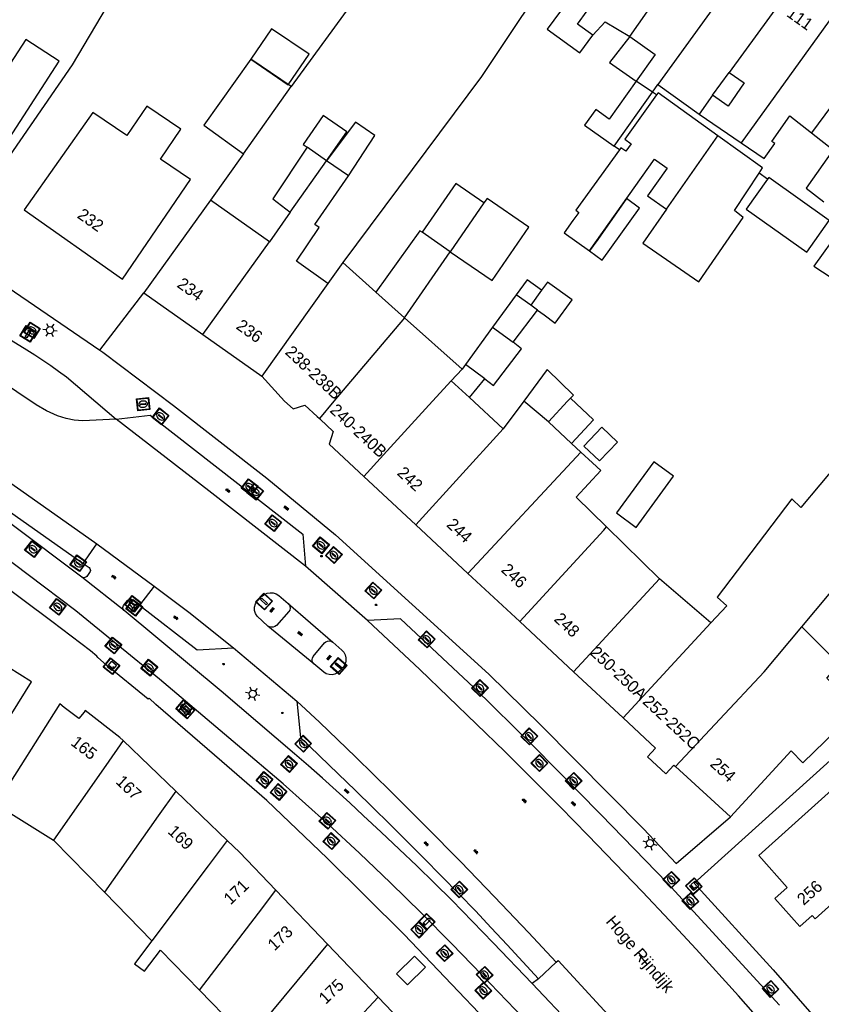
# Model space of a CAD drawing. Header units: metres. Extents: x 93870 to 95789, y 463036 to 464040.
# Tile 300 of 344: x 95561 to 95628, y 463200 to 463282. Entities that reach past the tile are written whole.
import ezdxf
from ezdxf.enums import TextEntityAlignment as Align

# ---------------------------------------------------------------- set-up
doc = ezdxf.new("R2010")
doc.units = ezdxf.units.M
doc.header["$LTSCALE"] = 25.4
for name, color, linetype in [('B_BEBOUWINGSGRENS_0', 1, 'Continuous'), ('B_LUIFEL_1', 200, 'Continuous'), ('B_TUSSENMUUR_0', 7, 'Continuous'), ('G_GRENS_ALGEMEEN_0', 7, 'Continuous'), ('Q_BRANDKRAAN_0', 5, 'Continuous'), ('Q_CAI-KAST_0', 10, 'Continuous'), ('Q_HALTEPAAL_0', 191, 'Continuous'), ('Q_INSPECTIE_OF_RIOOLPUT_0', 253, 'Continuous'), ('Q_KOLK_0', 254, 'Continuous'), ('Q_LICHTMAST_0', 2, 'Continuous'), ('Q_PEILBUIS_0', 2, 'Continuous'), ('Q_VERKEERSBORDPAAL_0', 40, 'Continuous'), ('Q_WATERLEIDINGPUT_0', 5, 'Continuous'), ('S_GBKN_SYMBOOL_GV_GROOT_0', 7, 'Continuous'), ('S_GBKN_SYMBOOL_OV_GROOT_0', 7, 'Continuous'), ('T_HAAG_0', 87, 'Continuous'), ('T_HEK_0', 57, 'Continuous'), ('V_WEGGRENS_0', 7, 'Continuous'), ('Z_GBKN_HUISNUMMER_0', 252, 'Continuous'), ('Z_STRAATNAAM_0', 252, 'Continuous')]:
    doc.layers.add(name, color=color, linetype=linetype)
doc.layers.add('Q_PAALTJE_0', color=7, linetype='Continuous', true_color=0x666666)

# ---------------------------------------------------------------- blocks, each defined once
blk = doc.blocks.new('Q_CAI-KAST')
for points in [[(-0.5, 0.5), (0.5, 0.5), (0.5, -0.5), (-0.5, -0.5)], [(-0.262, 0.264), (0.25, 0.264), (0.25, 0.187), (-0.262, 0.187)], [(-0.262, 0.107), (0.25, 0.107), (0.25, -0.332), (-0.262, -0.332)]]:
    blk.add_lwpolyline(points, close=True)
blk.add_lwpolyline([(-0.442, 0.464), (0.438, 0.464, -0.414214), (0.459, 0.442), (0.459, -0.437, -0.414214), (0.438, -0.459), (-0.442, -0.459, -0.414214), (-0.463, -0.437), (-0.463, 0.442), (-0.463, 0.444), (-0.463, 0.446), (-0.463, 0.448), (-0.462, 0.45), (-0.461, 0.451), (-0.46, 0.453), (-0.459, 0.455), (-0.458, 0.456), (-0.457, 0.457), (-0.456, 0.459), (-0.454, 0.46), (-0.453, 0.461), (-0.451, 0.462), (-0.449, 0.462), (-0.447, 0.463), (-0.446, 0.463), (-0.444, 0.464), (-0.442, 0.464)], format="xyb")
blk.add_circle((-0.177, -0.034), 0.0354)
blk = doc.blocks.new('Q_LICHTMAST')
for points in [[(-0.26, 0.15), (-0.52, 0.3)], [(0, 0.3), (0, 0.6)], [(0.26, 0.15), (0.52, 0.3)], [(-0.26, -0.15), (-0.52, -0.3)], [(0, -0.3), (0, -0.6)], [(0.26, -0.15), (0.52, -0.3)]]:
    blk.add_lwpolyline(points)
blk.add_circle((0, 0), 0.3)
blk = doc.blocks.new('Q_VERKEERSBORDPAAL')
for points in [[(-0.5, 0.5), (0.5, 0.5), (0.5, -0.5), (-0.5, -0.5)], [(-0.08, 0.333), (0.071, 0.333), (0.071, -0.329), (-0.08, -0.329)]]:
    blk.add_lwpolyline(points, close=True)
blk.add_lwpolyline([(-0.442, 0.464), (0.438, 0.464, -0.414214), (0.459, 0.442), (0.459, -0.437, -0.414214), (0.438, -0.459), (-0.442, -0.459, -0.414214), (-0.463, -0.437), (-0.463, 0.442), (-0.463, 0.444), (-0.463, 0.446), (-0.463, 0.448), (-0.462, 0.45), (-0.461, 0.451), (-0.46, 0.453), (-0.459, 0.455), (-0.458, 0.456), (-0.457, 0.457), (-0.456, 0.459), (-0.454, 0.46), (-0.453, 0.461), (-0.451, 0.462), (-0.449, 0.462), (-0.447, 0.463), (-0.446, 0.463), (-0.444, 0.464), (-0.442, 0.464)], format="xyb")
blk = doc.blocks.new('Q_HALTEPAAL')
for points in [[(-0.5, 0.5), (0.5, 0.5), (0.5, -0.5), (-0.5, -0.5)], [(-0.08, 0.333), (0.071, 0.333), (0.071, -0.329), (-0.08, -0.329)]]:
    blk.add_lwpolyline(points, close=True)
blk.add_lwpolyline([(-0.442, 0.464), (0.438, 0.464, -0.414214), (0.459, 0.442), (0.459, -0.437, -0.414214), (0.438, -0.459), (-0.442, -0.459, -0.414214), (-0.463, -0.437), (-0.463, 0.442), (-0.463, 0.444), (-0.463, 0.446), (-0.463, 0.448), (-0.462, 0.45), (-0.461, 0.451), (-0.46, 0.453), (-0.459, 0.455), (-0.458, 0.456), (-0.457, 0.457), (-0.456, 0.459), (-0.454, 0.46), (-0.453, 0.461), (-0.451, 0.462), (-0.449, 0.462), (-0.447, 0.463), (-0.446, 0.463), (-0.444, 0.464), (-0.442, 0.464)], format="xyb")
blk = doc.blocks.new('Q_PAAL_STEEN')
for points in [[(-0.5, 0.5), (0.5, 0.5), (0.5, -0.5), (-0.5, -0.5)], [(-0.08, 0.33), (0.07, 0.33), (0.07, -0.33), (-0.08, -0.33)]]:
    blk.add_lwpolyline(points, close=True)
blk.add_lwpolyline([(-0.44, 0.46), (0.44, 0.46, -0.414214), (0.46, 0.44), (0.46, -0.44, -0.414214), (0.44, -0.46), (-0.44, -0.46, -0.414214), (-0.46, -0.44), (-0.46, 0.44), (-0.46, 0.44), (-0.46, 0.45), (-0.46, 0.45), (-0.46, 0.45), (-0.46, 0.45), (-0.46, 0.45), (-0.46, 0.45), (-0.46, 0.46), (-0.46, 0.46), (-0.46, 0.46), (-0.45, 0.46), (-0.45, 0.46), (-0.45, 0.46), (-0.45, 0.46), (-0.45, 0.46), (-0.45, 0.46), (-0.44, 0.46), (-0.44, 0.46)], format="xyb")
blk = doc.blocks.new('Q_PAALTJE')
at = {"color": 251, "true_color": 0x666666, "xscale": 0.1, "yscale": 0.1, "zscale": 0.01}
blk.add_blockref('Q_PAAL_STEEN', (0, 0), dxfattribs=at)
blk = doc.blocks.new('Q_WATERLEIDINGPUT')
blk.add_lwpolyline([(-0.5, 0.5), (0.5, 0.5), (0.5, -0.5), (-0.5, -0.5)], close=True)
for points in [[(-0.442, 0.464), (0.438, 0.464, -0.414214), (0.459, 0.442), (0.459, -0.437, -0.414214), (0.438, -0.459), (-0.442, -0.459, -0.414214), (-0.463, -0.437), (-0.463, 0.442), (-0.463, 0.444), (-0.463, 0.446), (-0.463, 0.448), (-0.462, 0.45), (-0.461, 0.451), (-0.46, 0.453), (-0.459, 0.455), (-0.458, 0.456), (-0.457, 0.457), (-0.456, 0.459), (-0.454, 0.46), (-0.453, 0.461), (-0.451, 0.462), (-0.449, 0.462), (-0.447, 0.463), (-0.446, 0.463), (-0.444, 0.464), (-0.442, 0.464)], [(-0.345, 0.105, 0.380426), (-0.276, -0.18)], [(-0.008, 0.266, 0.240218), (-0.345, 0.105)], [(-0.194, 0.045, 0.853344), (-0.194, -0.032)], [(0.331, 0.111, 0.240191), (-0.008, 0.266)], [(0.185, -0.032, 0.849746), (0.185, 0.045)], [(0.267, -0.176, 0.380426), (0.331, 0.111)], [(-0.276, -0.18, 0.148452), (0.012, -0.257)], [(0.012, -0.257, 0.131742), (0.267, -0.176)]]:
    blk.add_lwpolyline(points, format="xyb")
for points in [[(-0.194, 0.045), (0.185, 0.045)], [(0.185, -0.032), (-0.194, -0.032)]]:
    blk.add_lwpolyline(points)
blk = doc.blocks.new('Q_INSPECTIE_OF_RIOOLPUT')
blk.add_lwpolyline([(-0.5, 0.5), (0.5, 0.5), (0.5, -0.5), (-0.5, -0.5)], close=True)
for points in [[(-0.442, 0.464), (0.438, 0.464, -0.414214), (0.459, 0.442), (0.459, -0.437, -0.414214), (0.438, -0.459), (-0.442, -0.459, -0.414214), (-0.463, -0.437), (-0.463, 0.442), (-0.463, 0.444), (-0.463, 0.446), (-0.463, 0.448), (-0.462, 0.45), (-0.461, 0.451), (-0.46, 0.453), (-0.459, 0.455), (-0.458, 0.456), (-0.457, 0.457), (-0.456, 0.459), (-0.454, 0.46), (-0.453, 0.461), (-0.451, 0.462), (-0.449, 0.462), (-0.447, 0.463), (-0.446, 0.463), (-0.444, 0.464), (-0.442, 0.464)], [(-0.345, 0.105, 0.380426), (-0.276, -0.18)], [(-0.008, 0.266, 0.240218), (-0.345, 0.105)], [(-0.194, 0.045, 0.853344), (-0.194, -0.032)], [(0.331, 0.111, 0.240191), (-0.008, 0.266)], [(0.185, -0.032, 0.849746), (0.185, 0.045)], [(0.267, -0.176, 0.380426), (0.331, 0.111)], [(-0.276, -0.18, 0.148452), (0.012, -0.257)], [(0.012, -0.257, 0.131742), (0.267, -0.176)]]:
    blk.add_lwpolyline(points, format="xyb")
for points in [[(-0.194, 0.045), (0.185, 0.045)], [(0.185, -0.032), (-0.194, -0.032)]]:
    blk.add_lwpolyline(points)
blk = doc.blocks.new('Q_KOLK')
blk.add_lwpolyline([(-0.5, 0.5), (0.5, 0.5), (0.5, -0.5), (-0.5, -0.5)], close=True)
for points in [[(-0.442, 0.464), (0.438, 0.464, -0.414214), (0.459, 0.442), (0.459, -0.437, -0.414214), (0.438, -0.459), (-0.442, -0.459, -0.414214), (-0.463, -0.437), (-0.463, 0.442, -0.414214), (-0.442, 0.464)], [(-0.345, 0.105, 0.380426), (-0.276, -0.18)], [(-0.008, 0.266, 0.240218), (-0.345, 0.105)], [(-0.194, 0.045, 0.853344), (-0.194, -0.032)], [(0.331, 0.111, 0.240191), (-0.008, 0.266)], [(0.185, -0.032, 0.849746), (0.185, 0.045)], [(0.267, -0.176, 0.380426), (0.331, 0.111)], [(-0.276, -0.18, 0.148452), (0.012, -0.257)], [(0.012, -0.257, 0.131742), (0.267, -0.176)]]:
    blk.add_lwpolyline(points, format="xyb")
for points in [[(-0.194, 0.045), (0.185, 0.045)], [(0.185, -0.032), (-0.194, -0.032)]]:
    blk.add_lwpolyline(points)
blk = doc.blocks.new('Q_BRANDKRAAN')
blk.add_lwpolyline([(-0.5, 0.5), (0.5, 0.5), (0.5, -0.5), (-0.5, -0.5)], close=True)
for points in [[(-0.442, 0.464), (0.438, 0.464, -0.414214), (0.459, 0.442), (0.459, -0.437, -0.414214), (0.438, -0.459), (-0.442, -0.459, -0.414214), (-0.463, -0.437), (-0.463, 0.442), (-0.463, 0.444), (-0.463, 0.446), (-0.463, 0.448), (-0.462, 0.45), (-0.461, 0.451), (-0.46, 0.453), (-0.459, 0.455), (-0.458, 0.456), (-0.457, 0.457), (-0.456, 0.459), (-0.454, 0.46), (-0.453, 0.461), (-0.451, 0.462), (-0.449, 0.462), (-0.447, 0.463), (-0.446, 0.463), (-0.444, 0.464), (-0.442, 0.464)], [(-0.345, 0.105, 0.380426), (-0.276, -0.18)], [(-0.008, 0.266, 0.240218), (-0.345, 0.105)], [(-0.194, 0.045, 0.853344), (-0.194, -0.032)], [(0.331, 0.111, 0.240191), (-0.008, 0.266)], [(0.185, -0.032, 0.849746), (0.185, 0.045)], [(0.267, -0.176, 0.380426), (0.331, 0.111)], [(-0.276, -0.18, 0.148452), (0.012, -0.257)], [(0.012, -0.257, 0.131742), (0.267, -0.176)]]:
    blk.add_lwpolyline(points, format="xyb")
for points in [[(-0.194, 0.045), (0.185, 0.045)], [(0.185, -0.032), (-0.194, -0.032)]]:
    blk.add_lwpolyline(points)
blk = doc.blocks.new('Q_PEILBUIS')
blk.add_lwpolyline([(-0.5, 0.5), (0.5, 0.5), (0.5, -0.5), (-0.5, -0.5)], close=True)
for points in [[(-0.442, 0.464), (0.438, 0.464, -0.414214), (0.459, 0.442), (0.459, -0.437, -0.414214), (0.438, -0.459), (-0.442, -0.459, -0.414214), (-0.463, -0.437), (-0.463, 0.442), (-0.463, 0.444), (-0.463, 0.446), (-0.463, 0.448), (-0.462, 0.45), (-0.461, 0.451), (-0.46, 0.453), (-0.459, 0.455), (-0.458, 0.456), (-0.457, 0.457), (-0.456, 0.459), (-0.454, 0.46), (-0.453, 0.461), (-0.451, 0.462), (-0.449, 0.462), (-0.447, 0.463), (-0.446, 0.463), (-0.444, 0.464), (-0.442, 0.464)], [(-0.116, 0.279, 0.411749), (0.109, 0.279)], [(0.083, 0.33, 0.503664), (-0.092, 0.332)], [(-0.116, -0.273, 0.833364), (0.109, -0.273)]]:
    blk.add_lwpolyline(points, format="xyb")
for points in [[(-0.116, -0.273), (-0.116, 0.279)], [(-0.04, 0.294), (-0.092, 0.332)], [(-0.04, 0.294), (0.032, 0.294)], [(0.032, 0.294), (0.083, 0.33)], [(0.109, 0.279), (0.109, -0.273)]]:
    blk.add_lwpolyline(points)
blk = doc.blocks.new('S_GBKN_SYMBOOL_GV_GROOT')
for points in [[(-0.1875, 0.03125), (-0.09375, 0.09375)], [(-0.1875, -0.0625), (0.0625, 0.09375)], [(-0.1875, 0.09375), (0.125, -0.09375)], [(-0.1875, 0), (-0.03125, -0.09375)], [(-0.125, -0.09375), (0.1875, 0.09375)], [(-0.0625, 0.09375), (0.1875, -0.0625)], [(0.03125, -0.09375), (0.1875, 0)], [(0.09375, 0.09375), (0.1875, 0.03125)]]:
    blk.add_lwpolyline(points)
blk = doc.blocks.new('S_GBKN_SYMBOOL_OV_GROOT')
for points in [[(-0.21875, 0.0625), (0.21875, 0.0625)], [(-0.21875, 0), (0.21875, 0)], [(-0.1875, 0.0625), (-0.1875, 0)], [(-0.125, 0.09375), (-0.125, 0.0625)], [(-0.125, 0), (-0.125, -0.0625)], [(-0.0625, 0.0625), (-0.0625, 0)], [(0, 0.09375), (0, 0.0625)], [(0, 0), (0, -0.0625)], [(0.0625, 0.0625), (0.0625, 0)], [(0.125, 0.09375), (0.125, 0.0625)], [(0.125, 0), (0.125, -0.0625)], [(0.1875, 0.0625), (0.1875, 0)], [(-0.21875, -0.0625), (0.21875, -0.0625)], [(-0.1875, -0.0625), (-0.1875, -0.09375)], [(-0.0625, -0.0625), (-0.0625, -0.09375)], [(0.0625, -0.0625), (0.0625, -0.09375)], [(0.1875, -0.0625), (0.1875, -0.09375)]]:
    blk.add_lwpolyline(points)

msp = doc.modelspace()

# ---------------------------------------------------------------- linework, layer by layer
at = {"layer": 'B_BEBOUWINGSGRENS_0'}
for p, q in [((95611.635, 463280.507), (95613.757, 463279.006)), ((95613.757, 463279.006), (95612.168, 463276.761)), ((95583.33, 463276.31), (95579.973, 463278.616)), ((95618.567, 463275.587), (95619.943, 463277.508)), ((95613.531, 463275.852), (95612.168, 463276.761)), ((95613.531, 463275.852), (95613.988, 463276.49)), ((95613.988, 463276.49), (95617.442, 463274.017)), ((95579.367, 463270.704), (95583.33, 463276.31)), ((95610.331, 463271.33), (95613.531, 463275.852)), ((95617.442, 463274.017), (95620.952, 463271.617)), ((95588.116, 463272.527), (95586.305, 463270.114)), ((95586.305, 463270.114), (95584.667, 463271.25)), ((95583.25, 463265.804), (95586.305, 463270.114)), ((95588.138, 463268.844), (95586.305, 463270.114)), ((95576.59, 463266.83), (95571.02, 463259.06)), ((95581.522, 463263.322), (95576.59, 463266.83)), ((95583.25, 463265.804), (95581.522, 463263.322)), ((95592.81, 463256.98), (95596.622, 463262.507)), ((95587.657, 463261.593), (95586.407, 463259.845)), ((95590.428, 463259.113), (95587.657, 463261.593)), ((95571.02, 463259.06), (95575.942, 463255.593)), ((95590.428, 463259.113), (95592.81, 463256.98)), ((95602.155, 463258.91), (95600.172, 463256.189)), ((95601.885, 463254.94), (95603.933, 463257.614)), ((95597.629, 463252.691), (95592.81, 463256.98)), ((95600.172, 463256.189), (95601.885, 463254.94)), ((95575.942, 463255.593), (95580.885, 463252.089)), ((95596.71, 463251.71), (95597.622, 463252.682)), ((95598.236, 463250.303), (95596.71, 463251.71)), ((95601.07, 463247.69), (95598.236, 463250.303)), ((95602.78, 463250), (95601.07, 463247.69)), ((95604.84, 463248.27), (95602.78, 463250)), ((95606.77, 463246.47), (95604.84, 463248.27)), ((95607.557, 463245.736), (95606.77, 463246.47)), ((95589.407, 463243.719), (95593.759, 463239.662)), ((95593.759, 463239.662), (95598.112, 463235.605)), ((95614.141, 463235.142), (95609.686, 463239.505)), ((95598.112, 463235.605), (95602.44, 463231.57)), ((95618.43, 463231.47), (95614.141, 463235.142)), ((95602.44, 463231.57), (95606.941, 463227.374)), ((95606.941, 463227.374), (95611.088, 463223.508)), ((95573.689, 463217.393), (95569.291, 463221.611)), ((95615.454, 463219.446), (95620.05, 463215.23)), ((95577.993, 463213.265), (95573.689, 463217.393)), ((95558.66, 463216.28), (95563.47, 463213.3)), ((95563.47, 463213.3), (95567.728, 463208.926)), ((95567.728, 463208.926), (95571.684, 463204.863)), ((95586.378, 463204.586), (95582.065, 463209.096)), ((95590.621, 463200.149), (95586.378, 463204.586)), ((95575.681, 463200.757), (95579.742, 463196.586)), ((95595.277, 463195.279), (95590.621, 463200.149))]:
    msp.add_line(p, q, dxfattribs=at)
for points in [[(95606.07, 463287.42), (95607.65, 463286.3), (95608.242, 463285.88), (95604.751, 463281.112), (95607.46, 463279.129), (95608.553, 463280.623)], [(95608.553, 463280.623), (95609.582, 463281.742), (95611.635, 463280.507)], [(95550.19, 463272.72), (95555.22, 463269.46), (95555.71, 463270.22), (95557.7, 463268.82), (95563.95, 463278.44), (95561.15, 463280.25), (95559.51, 463277.73), (95555.04, 463280.63), (95550.19, 463272.72)], [(95579.973, 463278.616), (95576.04, 463273.076), (95579.367, 463270.704)], [(95619.943, 463277.508), (95621.21, 463276.62), (95619.86, 463274.68), (95618.567, 463275.587)], [(95612.168, 463276.761), (95609.93, 463273.599), (95608.802, 463274.397), (95607.868, 463273.093), (95610.331, 463271.33)], [(95613.885, 463275.618), (95611.226, 463271.917), (95611.767, 463271.528), (95611.32, 463270.906), (95610.903, 463271.206), (95610.778, 463271.031)], [(95619.014, 463272.207), (95614.018, 463275.803), (95613.885, 463275.618)], [(95574.91, 463268.54), (95572.41, 463270.24), (95574.12, 463272.75), (95571.27, 463274.69), (95569.6, 463272.22), (95566.77, 463274.15), (95561.03, 463266.02)], [(95588.138, 463268.844), (95590.33, 463272.222), (95588.721, 463273.334), (95588.116, 463272.527)], [(95620.952, 463271.617), (95622.88, 463270.3), (95623.76, 463271.55), (95623.51, 463271.73), (95625.02, 463273.86), (95626.829, 463272.441)], [(95626.829, 463272.441), (95628.64, 463271.02), (95626.38, 463267.82), (95627.876, 463266.687)], [(95622.455, 463269.074), (95622.745, 463269.513), (95619.014, 463272.207)], [(95584.667, 463271.25), (95581.814, 463266.932), (95583.25, 463265.804)], [(95610.778, 463271.031), (95607.143, 463265.972), (95607.386, 463265.798), (95606.893, 463265.112), (95606.159, 463264.089), (95608.272, 463262.571)], [(95608.272, 463262.571), (95613.696, 463270.248), (95614.756, 463269.489), (95613.12, 463267.187), (95614.721, 463266.07)], [(95614.721, 463266.07), (95612.748, 463263.216), (95617.413, 463259.992), (95621.125, 463265.362), (95620.394, 463265.952), (95622.455, 463269.074)], [(95561.03, 463266.02), (95569.25, 463260.22), (95574.91, 463268.54)], [(95586.407, 463259.845), (95583.78, 463261.714), (95585.667, 463264.521), (95585.328, 463264.774), (95588.138, 463268.844)], [(95599.451, 463266.593), (95597.111, 463268.216), (95594.28, 463264.128)], [(95623.168, 463268.566), (95621.385, 463266.067), (95626.43, 463262.468), (95628.31, 463265.105)], [(95628.31, 463265.105), (95623.265, 463268.703), (95623.168, 463268.566)], [(95603.209, 463264.548), (95599.711, 463266.969), (95599.451, 463266.593)], [(95594.28, 463264.128), (95594.09, 463264.26), (95590.428, 463259.113)], [(95596.622, 463262.507), (95600.142, 463260.101), (95603.209, 463264.548)], [(95629.217, 463264.371), (95627.037, 463261.296), (95630.564, 463258.985), (95632.574, 463261.848)], [(95604.276, 463259.282), (95603.068, 463260.162), (95602.155, 463258.91)], [(95603.933, 463257.614), (95604.477, 463257.217), (95605.407, 463256.54), (95606.82, 463258.48), (95604.776, 463259.969), (95604.276, 463259.282)], [(95597.622, 463252.682), (95597.63, 463252.69), (95597.629, 463252.691)], [(95606.69, 463250.255), (95606.93, 463250.51), (95604.75, 463252.65), (95602.78, 463250)], [(95580.885, 463252.089), (95582.79, 463250), (95583.5, 463249.36), (95584.48, 463249.68), (95585.503, 463248.723), (95585.693, 463248.548)], [(95604.84, 463248.27), (95606.45, 463250), (95606.69, 463250.255)], [(95585.693, 463248.548), (95585.753, 463248.493), (95586.84, 463247.48), (95586.52, 463246.41), (95589.407, 463243.719)], [(95626.022, 463231.136), (95638.451, 463245.993), (95635.82, 463248.255), (95634.32, 463246.51), (95633.175, 463247.531), (95631.729, 463248.82), (95631.528, 463248.569), (95628.84, 463245.22), (95629.13, 463244.9), (95625.94, 463241.11), (95625.2, 463241.83), (95618.95, 463233.62), (95619.75, 463232.89), (95618.43, 463231.47)], [(95610.608, 463246.582), (95609.305, 463247.824), (95607.805, 463246.251), (95609.108, 463245.009), (95610.608, 463246.582)], [(95609.686, 463239.505), (95607.15, 463241.99), (95609.21, 463244.2), (95608.53, 463244.84), (95607.557, 463245.736)], [(95613.64, 463244.93), (95610.52, 463240.66), (95612.18, 463239.45), (95615.3, 463243.72), (95613.64, 463244.93)], [(95630.751, 463224.26), (95628.111, 463226.848), (95629.155, 463228), (95626.022, 463231.136)], [(95550.38, 463222.2), (95556.53, 463218.36), (95561.63, 463226.53), (95558.67, 463228.38), (95559.17, 463229.16), (95556.62, 463230.75), (95556.13, 463229.96), (95555.48, 463230.37)], [(95569.291, 463221.611), (95569.014, 463221.877), (95566.11, 463224.12), (95566.022, 463224.005), (95565.599, 463223.451), (95564.374, 463224.386), (95563.99, 463224.68), (95558.66, 463216.28)], [(95620.05, 463215.23), (95625.12, 463220.757), (95626.097, 463219.765), (95630.751, 463224.26)], [(95611.088, 463223.508), (95613.79, 463220.99), (95613.12, 463220.27), (95614.66, 463218.84), (95615.33, 463219.56), (95615.454, 463219.446)], [(95630.15, 463218.94), (95622.44, 463212), (95624.79, 463209.33), (95623.76, 463208.41), (95625.87, 463206.06), (95626.88, 463206.99), (95627.13, 463206.7), (95634.65, 463213.49)], [(95582.065, 463209.096), (95579.02, 463212.28), (95577.993, 463213.265)], [(95571.684, 463204.863), (95570.242, 463202.942), (95571.092, 463202.326), (95572.425, 463204.101), (95575.681, 463200.757)]]:
    msp.add_lwpolyline(points, dxfattribs=at)
at = {"layer": 'B_LUIFEL_1'}
for p, q in [((95600.172, 463256.189), (95597.9, 463253.063)), ((95597.629, 463252.691), (95597.622, 463252.682)), ((95597.9, 463253.063), (95597.629, 463252.691)), ((95599.526, 463251.881), (95597.9, 463253.063)), ((95598.236, 463250.303), (95599.526, 463251.881))]:
    msp.add_line(p, q, dxfattribs=at)
for points in [[(95579.973, 463278.616), (95583.093, 463276.473), (95584.85, 463279.03), (95581.685, 463281.157), (95579.973, 463278.616)], [(95586.305, 463270.114), (95587.98, 463272.529), (95586.011, 463273.895), (95584.336, 463271.48), (95584.667, 463271.25)], [(95611.366, 463266.943), (95608.961, 463263.53), (95608.272, 463262.571)], [(95608.272, 463262.571), (95609.341, 463261.803), (95612.466, 463266.153), (95611.366, 463266.943)], [(95599.526, 463251.881), (95600.253, 463251.324), (95602.602, 463254.391), (95601.885, 463254.94)], [(95597.622, 463252.682), (95597.621, 463252.68), (95596.71, 463251.71)], [(95606.77, 463246.47), (95608.62, 463248.456), (95606.69, 463250.255)], [(95593.056, 463201.192), (95594.557, 463202.661), (95593.647, 463203.59), (95592.147, 463202.12), (95593.056, 463201.192)]]:
    msp.add_lwpolyline(points, dxfattribs=at)
at = {"layer": 'B_TUSSENMUUR_0'}
for p, q in [((95622.115, 463287.758), (95613.988, 463276.49)), ((95625.602, 463285.279), (95619.943, 463277.508)), ((95629.048, 463282.824), (95620.952, 463271.617)), ((95632.598, 463280.269), (95626.829, 463272.441)), ((95618.567, 463275.587), (95617.442, 463274.017)), ((95614.721, 463266.07), (95619.014, 463272.207)), ((95599.451, 463266.593), (95596.622, 463262.507)), ((95596.622, 463262.507), (95594.28, 463264.128)), ((95575.942, 463255.593), (95581.522, 463263.322)), ((95586.407, 463259.845), (95580.885, 463252.089)), ((95604.276, 463259.282), (95603.363, 463258.029)), ((95603.363, 463258.029), (95602.155, 463258.91)), ((95603.933, 463257.614), (95603.363, 463258.029)), ((95601.07, 463247.69), (95593.759, 463239.662)), ((95598.112, 463235.605), (95607.557, 463245.736)), ((95614.141, 463235.142), (95606.941, 463227.374)), ((95611.088, 463223.508), (95618.43, 463231.47)), ((95590.621, 463200.149), (95582.081, 463191.146))]:
    msp.add_line(p, q, dxfattribs=at)
for points in [[(95608.553, 463280.623), (95607.272, 463281.541), (95609.688, 463284.915), (95609.606, 463284.973), (95615.167, 463292.734)], [(95611.635, 463280.507), (95613.109, 463282.565), (95618.622, 463290.259)], [(95592.81, 463256.98), (95586.893, 463250), (95585.693, 463248.548)], [(95596.71, 463251.71), (95595.147, 463250), (95591.063, 463245.531), (95589.407, 463243.719)], [(95602.44, 463231.57), (95609.481, 463239.224), (95609.686, 463239.505)], [(95615.454, 463219.446), (95622.87, 463227.368), (95626.022, 463231.136)], [(95569.291, 463221.611), (95567.839, 463219.538), (95563.47, 463213.3)], [(95573.689, 463217.393), (95572.226, 463215.315), (95567.728, 463208.926)], [(95577.993, 463213.265), (95576.395, 463211.137), (95571.684, 463204.863)], [(95575.681, 463200.757), (95580.595, 463207.175), (95582.065, 463209.096)], [(95586.378, 463204.586), (95584.771, 463202.649), (95579.742, 463196.586)]]:
    msp.add_lwpolyline(points, dxfattribs=at)
at = {"layer": 'G_GRENS_ALGEMEEN_0'}
msp.add_line((95610.778, 463271.031), (95610.331, 463271.33), dxfattribs=at)
at = {"layer": 'T_HAAG_0'}
msp.add_lwpolyline([(95554.77, 463263.243), (95558.324, 463268.389), (95565.05, 463278.13), (95571.44, 463288.92)], dxfattribs=at)
at = {"layer": 'T_HEK_0'}
for p, q in [((95593.42, 463290.19), (95583.33, 463276.31)), ((95579.367, 463270.704), (95576.59, 463266.83)), ((95567.348, 463254.278), (95571.02, 463259.06))]:
    msp.add_line(p, q, dxfattribs=at)
for points in [[(95606.07, 463287.42), (95599.26, 463277.15), (95587.657, 463261.593)], [(95611.635, 463280.507), (95609.95, 463278.331), (95612.168, 463276.761)]]:
    msp.add_lwpolyline(points, dxfattribs=at)
at = {"layer": 'V_WEGGRENS_0'}
for p, q in [((95613.885, 463275.618), (95613.531, 463275.852)), ((95623.168, 463268.566), (95622.455, 463269.074)), ((95565.95, 463236.435), (95567.099, 463238.062)), ((95567.099, 463238.062), (95571.877, 463234.54)), ((95589.725, 463231.66), (95584.527, 463236.208)), ((95569.378, 463232.507), (95565.844, 463235.295)), ((95571.877, 463234.54), (95570.649, 463232.956)), ((95583.1, 463233.072), (95586.817, 463229.853)), ((95585.224, 463228.034), (95581.394, 463231.184)), ((95578.507, 463229.375), (95583.8, 463224.908)), ((95586.059, 463227.327), (95585.224, 463228.034)), ((95633.126, 463224.248), (95617.021, 463209.701)), ((95615.533, 463211.338), (95620.05, 463215.23)), ((95604.02, 463201.691), (95605.488, 463203.075)), ((95604.02, 463201.691), (95603.489, 463201.3)), ((95607.788, 463196.749), (95603.489, 463201.3))]:
    msp.add_line(p, q, dxfattribs=at)
for points in [[(95578.86, 463221.233), (95572.338, 463226.745), (95568.855, 463229.609), (95565.338, 463232.46), (95561.351, 463235.49), (95556.53, 463239.093), (95551.666, 463242.639), (95546.749, 463246.089), (95541.822, 463249.326), (95540.424, 463250.176), (95534.042, 463254.148), (95529.339, 463256.844), (95521.443, 463261.229), (95517.454, 463263.335), (95511.116, 463266.388), (95504.263, 463269.5), (95496.38, 463272.808), (95487.999, 463276.105), (95487.595, 463276.227)], [(95542.088, 463266.085), (95545.258, 463264.151), (95550.557, 463260.876), (95555.26, 463257.982), (95561.229, 463254.29), (95561.911, 463253.869), (95562.585, 463253.434), (95563.249, 463252.985), (95563.903, 463252.522), (95564.548, 463252.045), (95568.705, 463248.5)], [(95568.705, 463248.5), (95565.919, 463248.371), (95565.195, 463248.412), (95564.527, 463248.552), (95563.817, 463248.774), (95562.898, 463249.206), (95562.021, 463249.693), (95553.834, 463255.186), (95540.64, 463263.391)], [(95554.523, 463262.908), (95555.036, 463262.563), (95557.457, 463261.02), (95567.348, 463254.278)], [(95567.348, 463254.278), (95567.599, 463254.107), (95573.491, 463249.638), (95581.3, 463243.568), (95587.038, 463238.823), (95599.856, 463227.176), (95604.202, 463222.904), (95612.788, 463214.225), (95615.533, 463211.338)], [(95547.237, 463251.901), (95547.414, 463249.375), (95550.244, 463247.467), (95556.382, 463243.2), (95560.469, 463240.307), (95565.95, 463236.435)], [(95547.237, 463251.901), (95547.728, 463251.568), (95551.431, 463249.028), (95555.716, 463246.087), (95561.214, 463242.218), (95567.099, 463238.062)], [(95565.844, 463235.295), (95560.026, 463239.673), (95554.813, 463243.484), (95549.954, 463246.98), (95547.075, 463248.973), (95543.579, 463251.253)], [(95568.705, 463248.5), (95571.553, 463248.822), (95584.316, 463238.874), (95584.527, 463236.208)], [(95584.527, 463236.208), (95576.461, 463242.52), (95568.705, 463248.5)], [(95565.95, 463236.435), (95566.444, 463236.086), (95566.506, 463236.019), (95566.544, 463235.937), (95566.554, 463235.847), (95566.536, 463235.758), (95566.491, 463235.679), (95566.254, 463235.345), (95566.187, 463235.283), (95566.104, 463235.244), (95566.014, 463235.233), (95565.924, 463235.251), (95565.844, 463235.295)], [(95577.547, 463219.862), (95572.033, 463224.637), (95571.461, 463225.167), (95571.392, 463225.085), (95567.914, 463227.915), (95567.164, 463228.554), (95567.107, 463228.683), (95566.566, 463229.138), (95563.329, 463231.585), (95558.458, 463235.208)], [(95571.877, 463234.54), (95574.777, 463232.35), (95578.507, 463229.375)], [(95580.659, 463233.435), (95580.9, 463233.689), (95581.102, 463233.845), (95581.335, 463233.946), (95581.586, 463233.989), (95581.84, 463233.969), (95582.081, 463233.888), (95582.296, 463233.751), (95583.1, 463233.072)], [(95569.378, 463232.507), (95569.316, 463232.574), (95569.277, 463232.657), (95569.267, 463232.748), (95569.285, 463232.838), (95569.33, 463232.918), (95569.654, 463233.333), (95569.72, 463233.4), (95569.804, 463233.443), (95569.898, 463233.458), (95569.991, 463233.444), (95570.075, 463233.401), (95570.649, 463232.956)], [(95570.649, 463232.956), (95575.473, 463229.215), (95578.507, 463229.375)], [(95581.394, 463231.184), (95580.493, 463232.015), (95580.345, 463232.245), (95580.269, 463232.508), (95580.271, 463232.781), (95580.351, 463233.042), (95580.502, 463233.27), (95580.659, 463233.435)], [(95583.1, 463233.072), (95583.188, 463232.957), (95583.24, 463232.823), (95583.252, 463232.679), (95583.223, 463232.538), (95583.155, 463232.411), (95582.104, 463231.237), (95581.978, 463231.152), (95581.834, 463231.102), (95581.682, 463231.09), (95581.532, 463231.118), (95581.394, 463231.184)], [(95580.557, 463223.128), (95577.482, 463225.749), (95569.378, 463232.507)], [(95624.172, 463199.499), (95614.798, 463209.681), (95609.222, 463215.428), (95603.598, 463221.161), (95598.602, 463226.057), (95592.47, 463231.799), (95589.725, 463231.66)], [(95623.982, 463196.573), (95620.741, 463200.27), (95617.2, 463204.18), (95614.953, 463206.578), (95612.694, 463208.964), (95610.423, 463211.338), (95608.138, 463213.701), (95605.842, 463216.051), (95603.522, 463218.385), (95601.186, 463220.702), (95598.834, 463223.003), (95596.466, 463225.288), (95594.081, 463227.555), (95589.725, 463231.66)], [(95585.224, 463228.034), (95585.148, 463228.14), (95585.104, 463228.263), (95585.095, 463228.394), (95585.123, 463228.522), (95585.184, 463228.637), (95586.119, 463229.793), (95586.238, 463229.889), (95586.381, 463229.946), (95586.533, 463229.959), (95586.683, 463229.927), (95586.817, 463229.853)], [(95586.817, 463229.853), (95587.572, 463229.171), (95587.731, 463229.023)], [(95587.731, 463229.023), (95587.854, 463228.79), (95587.916, 463228.533), (95587.912, 463228.269), (95587.841, 463228.015), (95587.71, 463227.786), (95587.41, 463227.444), (95587.222, 463227.284), (95587, 463227.174), (95586.757, 463227.123), (95586.51, 463227.132), (95586.272, 463227.201), (95586.059, 463227.327)], [(95583.8, 463224.908), (95584.124, 463221.884), (95587.28, 463218.829), (95588.721, 463217.434), (95590.157, 463216.034), (95591.587, 463214.627), (95593.011, 463213.215), (95594.429, 463211.797), (95597.394, 463208.774), (95598.734, 463207.372), (95600.067, 463205.962), (95601.393, 463204.546), (95602.71, 463203.122), (95604.02, 463201.691)], [(95583.8, 463224.908), (95585.702, 463223.157), (95588.74, 463220.217), (95591.684, 463217.343), (95594.6, 463214.441), (95597.488, 463211.511), (95600.348, 463208.554), (95603.18, 463205.57), (95605.488, 463203.075)], [(95603.489, 463201.3), (95600.221, 463204.709), (95596.763, 463208.258), (95595.306, 463209.7), (95593.838, 463211.13), (95592.358, 463212.549), (95590.868, 463213.957), (95589.367, 463215.353), (95588.237, 463216.404), (95587.098, 463217.445), (95585.951, 463218.477), (95584.795, 463219.499), (95583.63, 463220.511), (95580.557, 463223.128)], [(95631.523, 463163.657), (95626.301, 463170.4), (95621.683, 463176.377), (95618.92, 463179.899), (95617.047, 463182.267), (95613.815, 463186.065), (95612.237, 463187.907), (95610.645, 463189.737), (95609.041, 463191.556), (95607.424, 463193.364), (95605.794, 463195.16), (95602.749, 463198.395), (95599.288, 463202.023), (95596.779, 463204.62), (95594.234, 463207.182), (95591.654, 463209.709), (95589.039, 463212.2), (95586.391, 463214.655), (95582.663, 463217.987), (95578.86, 463221.233)], [(95603.571, 463194.067), (95592.781, 463205.407), (95586.349, 463211.776), (95581.316, 463216.597), (95577.547, 463219.862)], [(95617.021, 463209.701), (95623.62, 463202.444), (95626.855, 463198.737)], [(95605.488, 463203.075), (95605.651, 463203.213), (95611.102, 463197.313), (95610.872, 463197.101)]]:
    msp.add_lwpolyline(points, dxfattribs=at)
at = {"layer": 'Z_STRAATNAAM_0'}
msp.add_line((95612.419, 463203.691), (95613.066, 463202.928), dxfattribs=at)

# ---------------------------------------------------------------- block references
at = {"layer": 'Q_BRANDKRAAN_0', "rotation": 137.7403307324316}
msp.add_blockref('Q_BRANDKRAAN', (95586.909, 463237.137), dxfattribs=at)
at = {"layer": 'Q_CAI-KAST_0'}
for p, rotation in [((95568.32, 463227.839), 140.8652323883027), ((95616.998, 463209.44), 132.281154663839)]:
    msp.add_blockref('Q_CAI-KAST', p, dxfattribs=dict(at, rotation=rotation))
at = {"layer": 'Q_HALTEPAAL_0', "rotation": 148.2620043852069}
msp.add_blockref('Q_HALTEPAAL', (95561.348, 463255.634), dxfattribs=at)
at = {"layer": 'Q_INSPECTIE_OF_RIOOLPUT_0'}
for p, rotation in [((95581.83, 463239.81), 142.0657030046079), ((95561.759, 463237.629), 143.0388220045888), ((95583.158, 463219.656), 139.0201487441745), ((95604.092, 463219.734), 134.4501146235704)]:
    msp.add_blockref('Q_INSPECTIE_OF_RIOOLPUT', p, dxfattribs=dict(at, rotation=rotation))
at = {"layer": 'Q_KOLK_0'}
for p, rotation in [((95565.538, 463236.443), 144.7610710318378), ((95570.123, 463233.053), 142.2149625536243), ((95571.487, 463227.721), 140.5702348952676), ((95584.344, 463221.352), 135.9316315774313), ((95586.369, 463214.906), 138.2103936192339), ((95597.393, 463209.162), 134.4450482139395), ((95599.509, 463202.025), 133.6504971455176), ((95623.41, 463200.85), 132.6340420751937)]:
    msp.add_blockref('Q_KOLK', p, dxfattribs=dict(at, rotation=rotation))
at = {"layer": 'Q_LICHTMAST_0'}
for p, rotation in [((95563.177, 463255.944), 145.7204932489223), ((95580.123, 463225.531), 139.5571292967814), ((95613.335, 463213.032), 133.5557035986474)]:
    msp.add_blockref('Q_LICHTMAST', p, dxfattribs=dict(at, rotation=rotation))
at = {"layer": 'Q_PAALTJE_0'}
for p, rotation in [((95585.873, 463237.044), 94.52522942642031), ((95590.437, 463232.974), 2.898840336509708), ((95577.691, 463228.006), 3.018734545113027), ((95582.6, 463223.936), 96.11550356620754)]:
    msp.add_blockref('Q_PAALTJE', p, dxfattribs=dict(at, rotation=rotation))
at = {"layer": 'Q_PEILBUIS_0', "rotation": 134.8092765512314}
msp.add_blockref('Q_PEILBUIS', (95594.656, 463206.457), dxfattribs=at)
at = {"layer": 'Q_VERKEERSBORDPAAL_0'}
for p, rotation in [((95581.077, 463233.254), 46.50439183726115), ((95570.226, 463232.727), 142.2149625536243), ((95587.314, 463227.859), 48.74298829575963)]:
    msp.add_blockref('Q_VERKEERSBORDPAAL', p, dxfattribs=dict(at, rotation=rotation))
at = {"layer": 'Q_WATERLEIDINGPUT_0'}
for p, rotation in [((95561.672, 463255.925), 148.2620043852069), ((95570.969, 463249.751), 6.450571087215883), ((95572.424, 463248.733), 142.0657030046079), ((95579.866, 463242.816), 142.0657030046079), ((95580.328, 463242.43), 142.0657030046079), ((95585.835, 463237.949), 140.4111849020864), ((95590.206, 463234.172), 137.7403307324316), ((95563.828, 463232.807), 142.7662591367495), ((95568.476, 463229.576), 140.9705976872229), ((95594.672, 463230.079), 136.8811962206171), ((95599.125, 463226.021), 135.5791935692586), ((95574.405, 463224.329), 139.7975263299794), ((95574.597, 463224.132), 139.7975263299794), ((95603.252, 463221.968), 135.5791935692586), ((95581.113, 463218.323), 139.5180273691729), ((95606.955, 463218.246), 134.4501146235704), ((95582.282, 463217.326), 138.2103936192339), ((95586.701, 463213.214), 137.1659450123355), ((95615.113, 463209.975), 134.1347846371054), ((95616.711, 463208.195), 132.6340420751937), ((95594.035, 463205.806), 134.8092765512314), ((95596.171, 463203.834), 134.0126264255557), ((95599.406, 463200.707), 133.6504971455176)]:
    msp.add_blockref('Q_WATERLEIDINGPUT', p, dxfattribs=dict(at, rotation=rotation))
at = {"layer": 'S_GBKN_SYMBOOL_GV_GROOT_0'}
for p, rotation in [((95578.056, 463242.515), 142.0657030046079), ((95568.528, 463235.284), 143.6050143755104), ((95573.705, 463231.878), 142.2065110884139), ((95602.842, 463216.582), 134.3614716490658), ((95606.949, 463216.332), 134.3340867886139), ((95594.644, 463212.987), 134.5863903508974), ((95598.791, 463212.331), 133.2989910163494)]:
    msp.add_blockref('S_GBKN_SYMBOOL_GV_GROOT', p, dxfattribs=dict(at, rotation=rotation))
at = {"layer": 'S_GBKN_SYMBOOL_OV_GROOT_0'}
for p, rotation in [((95582.93, 463241.054), 142.0657030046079), ((95581.746, 463232.54), 48.16414163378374), ((95584.085, 463230.553), 140.5642648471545), ((95586.506, 463228.545), 51.03325300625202), ((95587.974, 463217.379), 137.5739488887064)]:
    msp.add_blockref('S_GBKN_SYMBOOL_OV_GROOT', p, dxfattribs=dict(at, rotation=rotation))

# ---------------------------------------------------------------- texts
at = {"layer": 'Z_GBKN_HUISNUMMER_0', "linetype": 'Continuous'}
for s, rotation, p in [('111', 324.5, (95625.874, 463282.015)), ('232', 324.8, (95566.581, 463265.163)), ('234', 324.8, (95574.921, 463259.37)), ('236', 324.6, (95579.859, 463255.881)), ('238-238B', 316.9, (95585.225, 463252.406)), ('240-240B', 317, (95588.966, 463247.548)), ('242', 317, (95593.288, 463243.519)), ('244', 317, (95597.415, 463239.202)), ('246', 317, (95601.981, 463235.416)), ('248', 317, (95606.395, 463231.301)), ('250-250A', 317, (95610.719, 463227.27)), ('252-252C', 317, (95615.137, 463223.152)), ('165', 322.3, (95566.034, 463221.02)), ('254', 317.5, (95619.442, 463219.18)), ('167', 316.2, (95569.76, 463217.698)), ('169', 316.2, (95574.111, 463213.525)), ('171', 43.7, (95578.736, 463208.96)), ('256', 41.9, (95626.675, 463208.905)), ('173', 43.7, (95582.415, 463205.113)), ('175', 43.7, (95586.693, 463200.64))]:
    msp.add_text(s, height=1, rotation=rotation, dxfattribs=at).set_placement(p, align=Align.MIDDLE)
at = {"layer": 'Z_STRAATNAAM_0', "linetype": 'Continuous'}
msp.add_text('Hoge Rijndijk', height=1, rotation=310.2969, dxfattribs=at).set_placement((95612.419, 463203.691), align=Align.MIDDLE)

doc.saveas('drawing.dxf')
